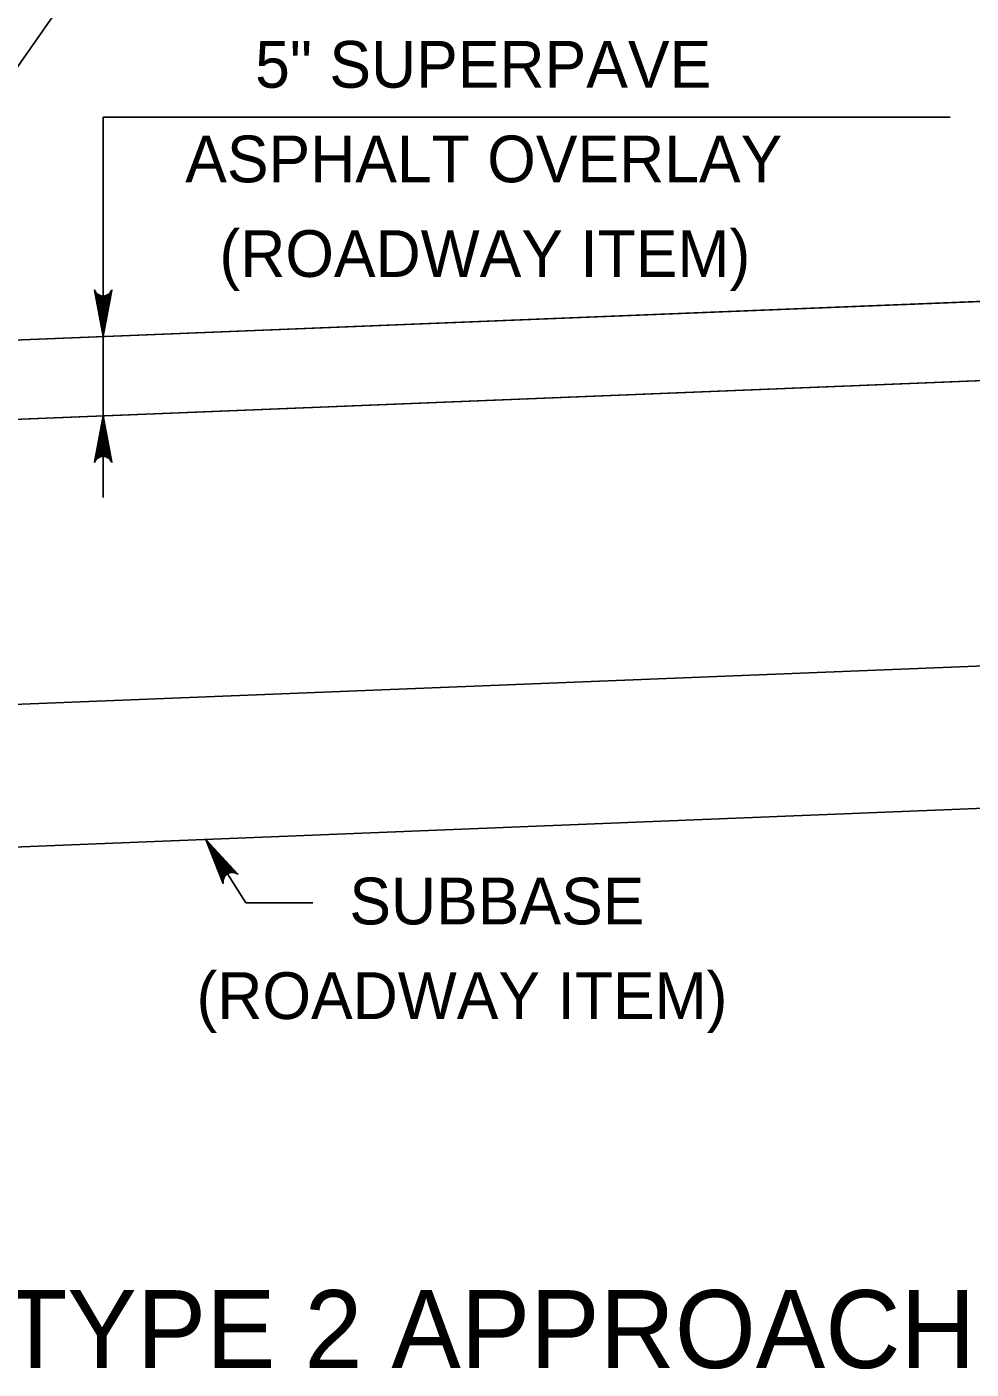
# Model space of a CAD drawing. Extents: x 636530 to 644067, y 294168 to 299122.
# Drawn here: x 639658.5 to 639719.2, y 297993.6 to 298079.8 of the extents above; entities that cross this region are included whole.
import ezdxf

# ---------------------------------------------------------------- set-up
doc = ezdxf.new("R2010")
doc.units = 0
doc.layers.add('1', color=7, linetype='Continuous')

msp = doc.modelspace()

# ---------------------------------------------------------------- linework, layer by layer
at = {"layer": '1'}
for p, q in [((639649.329, 298064.891), (639665.915, 298088.646)), ((639663.436, 298049.557), (639663.436, 298073.966)), ((639663.436, 298073.966), (639717.844, 298073.966)), ((639646.422, 298059.211), (639743.958, 298063.113)), ((639646.422, 298054.127), (639744.11, 298058.034)), ((639625.848, 298035.002), (639744.638, 298039.753)), ((639619.752, 298025.606), (639744.912, 298030.613)), ((639670.022, 298027.617), (639672.6, 298023.544)), ((639672.6, 298023.544), (639676.912, 298023.544))]:
    msp.add_line(p, q, dxfattribs=at)
for points in [[(639771.29, 298063.659), (639743.958, 298063.113), (639646.422, 298059.211), (639646.422, 298054.131), (639743.958, 298058.031), (639771.29, 298058.578)], [(639663.436, 298059.892), (639662.877, 298062.874), (639662.956, 298062.759), (639663.036, 298062.645), (639663.136, 298062.585), (639663.236, 298062.526), (639663.336, 298062.509), (639663.436, 298062.492), (639663.536, 298062.509), (639663.636, 298062.526), (639663.736, 298062.585), (639663.836, 298062.645), (639663.915, 298062.759), (639663.995, 298062.874), (639663.436, 298059.892), (639663.915, 298062.759), (639663.836, 298062.645), (639663.436, 298059.892), (639663.736, 298062.585), (639663.636, 298062.526), (639663.436, 298059.892), (639663.536, 298062.509), (639663.436, 298062.492), (639663.436, 298059.892), (639663.336, 298062.509), (639663.236, 298062.526), (639663.436, 298059.892), (639663.136, 298062.585), (639663.036, 298062.645), (639663.436, 298059.892), (639662.956, 298062.759)], [(639663.436, 298054.811), (639663.995, 298051.829), (639663.915, 298051.944), (639663.836, 298052.059), (639663.736, 298052.118), (639663.636, 298052.177), (639663.536, 298052.194), (639663.436, 298052.211), (639663.336, 298052.194), (639663.236, 298052.177), (639663.136, 298052.118), (639663.036, 298052.059), (639662.956, 298051.944), (639662.877, 298051.829), (639663.436, 298054.811), (639662.956, 298051.944), (639663.036, 298052.059), (639663.436, 298054.811), (639663.136, 298052.118), (639663.236, 298052.177), (639663.436, 298054.811), (639663.336, 298052.194), (639663.436, 298052.211), (639663.436, 298054.811), (639663.536, 298052.194), (639663.636, 298052.177), (639663.436, 298054.811), (639663.736, 298052.118), (639663.836, 298052.059), (639663.436, 298054.811), (639663.915, 298051.944)], [(639670.022, 298027.617), (639672.09, 298025.396), (639671.961, 298025.45), (639671.832, 298025.505), (639671.716, 298025.502), (639671.6, 298025.498), (639671.506, 298025.459), (639671.412, 298025.42), (639671.337, 298025.352), (639671.262, 298025.284), (639671.209, 298025.181), (639671.156, 298025.077), (639671.15, 298024.937), (639671.144, 298024.798), (639670.022, 298027.617), (639671.15, 298024.937), (639671.156, 298025.077), (639670.022, 298027.617), (639671.209, 298025.181), (639671.262, 298025.284), (639670.022, 298027.617), (639671.337, 298025.352), (639671.412, 298025.42), (639670.022, 298027.617), (639671.506, 298025.459), (639671.6, 298025.498), (639670.022, 298027.617), (639671.716, 298025.502), (639671.832, 298025.505), (639670.022, 298027.617), (639671.961, 298025.45)]]:
    msp.add_lwpolyline(points, dxfattribs=at)

# ---------------------------------------------------------------- texts
for s, height, p in [('5" SUPERPAVE', 3, (639673.197, 298075.867)), ('ASPHALT OVERLAY', 3, (639668.708, 298069.795)), ('(ROADWAY ITEM)', 3, (639670.905, 298063.723)), ('SUBBASE', 3, (639679.248, 298022.166)), ('(ROADWAY ITEM)', 3, (639669.434, 298016.094)), ('TYPE 2 APPROACH SLAB', 5, (639657.05, 297993.692))]:
    msp.add_text(s, height=height, dxfattribs=at).set_placement(p)

doc.saveas('drawing.dxf')
